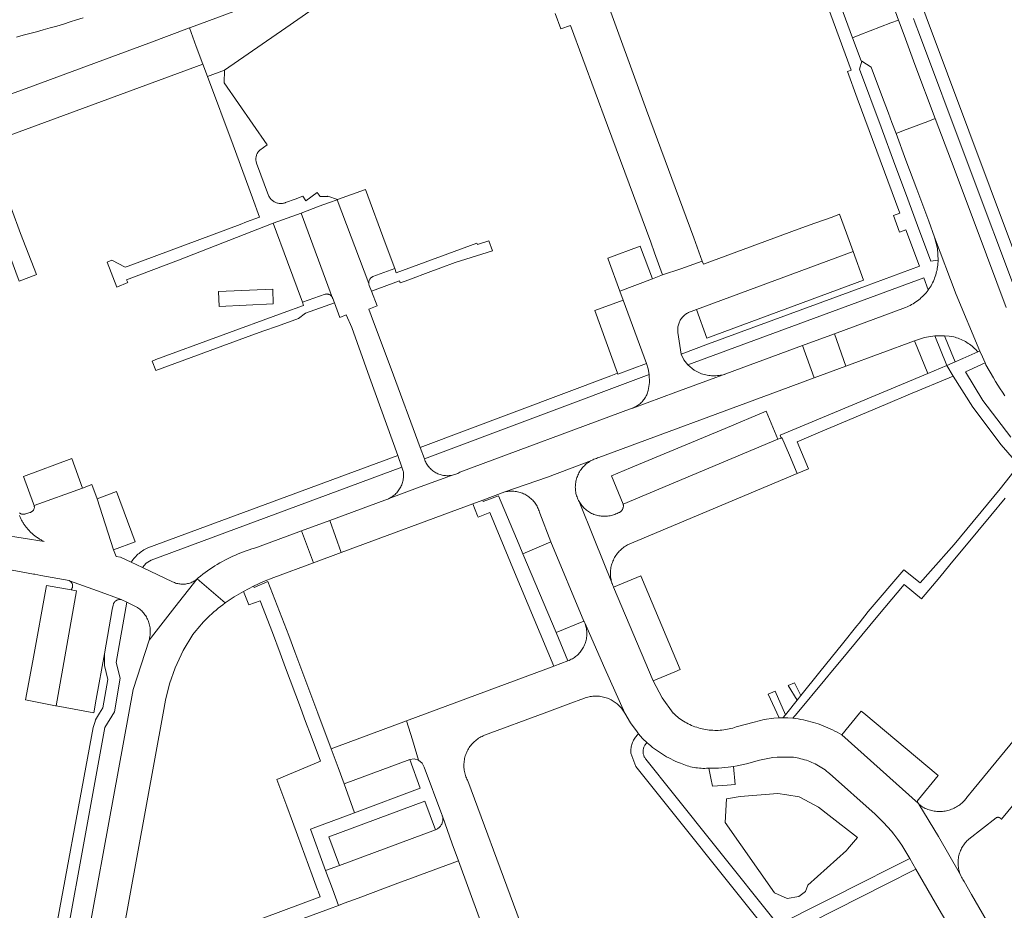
# Model space of a CAD drawing. Extents: x 146402 to 164798, y 455483 to 464134.
# Tile 440 of 575: x 158743 to 158889, y 460221 to 460352. Entities that reach past the tile are written whole.
import ezdxf

# ---------------------------------------------------------------- set-up
doc = ezdxf.new("R2010")
doc.units = 0
doc.header["$LTSCALE"] = 0.2
for name, color, linetype, lineweight in [('B-XX-VH-VERHARDING_ASFALT-GV', 252, 'CONTINUOUS', 18), ('B-XX-VH-VERHARDING_BETONSTRAATSTEEN-GV', 252, 'CONTINUOUS', 18), ('B-XX-VH-VERHARDING_HOUTSNIPPERS-GV', 252, 'CONTINUOUS', 18), ('B-XX-VH-VERHARDING_TEGEL-GV', 252, 'CONTINUOUS', 18), ('B-XX-VH-VERHARDING_TEGEL_RUBBER-GV', 252, 'CONTINUOUS', 18)]:
    doc.layers.add(name, color=color, linetype=linetype, lineweight=lineweight)

msp = doc.modelspace()

# ---------------------------------------------------------------- linework, layer by layer
at = {"layer": 'B-XX-VH-VERHARDING_ASFALT-GV'}
for points in [[(158864.5, 460354.288), (158866.22, 460349.654), (158867.281, 460350.06), (158871.886, 460351.823), (158872.993, 460352.246), (158872.294, 460354.143)], [(158742.839, 460349.756), (158743.835, 460350.006), (158744.829, 460350.264), (158745.821, 460350.53), (158746.811, 460350.804), (158747.798, 460351.085), (158748.784, 460351.375), (158749.767, 460351.671), (158750.748, 460351.976), (158751.726, 460352.288), (158752.702, 460352.608)], [(158888.88, 460309.863), (158884.58, 460321.29), (158880.79, 460331.376), (158878.405, 460337.721), (158877.301, 460337.299), (158873.753, 460335.941), (158872.632, 460335.512), (158874.099, 460331.569), (158875.691, 460327.287), (158877.446, 460322.57), (158878.319, 460320.22), (158881.5, 460311.757), (158884.99, 460303.417), (158885.38, 460302.549), (158885.763, 460301.679), (158885.821, 460301.544), (158885.882, 460301.411), (158887, 460299.48), (158887.325, 460298.941), (158887.656, 460298.406), (158887.995, 460297.876), (158888.339, 460297.35), (158888.691, 460296.828)]]:
    msp.add_lwpolyline(points, dxfattribs=at)
msp.add_lwpolyline([(158873.805, 460350.047), (158872.993, 460352.246), (158871.886, 460351.823), (158867.281, 460350.06), (158866.22, 460349.654), (158867.48, 460346.259), (158867.57, 460346.2), (158868.951, 460345.302), (158870.508, 460341.227), (158871.51, 460338.53), (158872.027, 460337.14), (158872.632, 460335.512), (158873.753, 460335.941), (158877.301, 460337.299), (158878.405, 460337.721), (158875.408, 460345.698)], close=True, dxfattribs=at)
at = {"layer": 'B-XX-VH-VERHARDING_BETONSTRAATSTEEN-GV'}
for points in [[(158822.32, 460353.22), (158823.18, 460350.97), (158824.58, 460351.45), (158830.04, 460336.71), (158836.44, 460319.48), (158836.99, 460317.94), (158838.19, 460314.65), (158840.866, 460315.572), (158844.042, 460316.665), (158842.78, 460320.13), (158835.83, 460338.94), (158829.54, 460356.15)], [(158776.63, 460354.17), (158769.605, 460351.549), (158768.362, 460351.085), (158769.376, 460348.362), (158770.34, 460345.77), (158771.031, 460343.913), (158773.532, 460344.841), (158782.603, 460351.114), (158786.15, 460353.57)], [(158738.504, 460334.025), (158770.34, 460345.77), (158769.376, 460348.362), (158768.362, 460351.085), (158762.4, 460348.86), (158744.27, 460342.14), (158733.109, 460338.106)], [(158886.47, 460218.58), (158883.786, 460223.261), (158882.68, 460225.19), (158882.586, 460225.323), (158882.481, 460225.484), (158882.382, 460225.649), (158882.291, 460225.819), (158882.207, 460225.991), (158882.13, 460226.167), (158878.891, 460231.808), (158876.004, 460236.58), (158875.971, 460236.608), (158875.928, 460236.653), (158864.61, 460246.81), (158864.281, 460247.002), (158863.948, 460247.188), (158863.611, 460247.366), (158863.27, 460247.537), (158862.926, 460247.701), (158862.579, 460247.858), (158862.228, 460248.007), (158861.874, 460248.149), (158861.518, 460248.283), (158861.159, 460248.41), (158860.797, 460248.53), (158860.432, 460248.642), (158860.066, 460248.746), (158859.697, 460248.842), (158859.326, 460248.931), (158858.954, 460249.012), (158858.58, 460249.085), (158858.204, 460249.15), (158857.827, 460249.207), (158857.449, 460249.256), (158857.42, 460249.26), (158856.681, 460249.295), (158855.941, 460249.311), (158855.396, 460249.301), (158855.265, 460249.298), (158854.59, 460249.27), (158853.16, 460249.06), (158851.678, 460248.674), (158849.25, 460248.04), (158849.049, 460247.967), (158848.793, 460247.883), (158848.535, 460247.805), (158848.274, 460247.736), (158848.012, 460247.674), (158847.747, 460247.62), (158847.482, 460247.574), (158847.215, 460247.536), (158846.947, 460247.505), (158846.678, 460247.483), (158846.409, 460247.469), (158846.139, 460247.462), (158845.87, 460247.464), (158845.6, 460247.474), (158845.331, 460247.491), (158845.062, 460247.517), (158844.795, 460247.551), (158844.528, 460247.592), (158844.263, 460247.641), (158844, 460247.699), (158843.738, 460247.764), (158843.478, 460247.836), (158843.221, 460247.917), (158842.966, 460248.005), (158842.714, 460248.1), (158842.465, 460248.203), (158842.218, 460248.314), (158841.976, 460248.431), (158841.737, 460248.556), (158841.501, 460248.688), (158841.27, 460248.826), (158841.043, 460248.972), (158840.82, 460249.124), (158840.602, 460249.283), (158840.389, 460249.448), (158840.181, 460249.619), (158839.978, 460249.797), (158839.78, 460249.98), (158839.767, 460249.986), (158839.754, 460249.991), (158838.126, 460252.29), (158836.775, 460254.762), (158830.95, 460268.59), (158830.928, 460268.636), (158830.85, 460268.815), (158830.78, 460268.996), (158830.735, 460269.125), (158828.072, 460275.738), (158825.86, 460281.234), (158825.779, 460281.385), (158825.698, 460281.552), (158825.624, 460281.722), (158825.558, 460281.895), (158825.5, 460282.071), (158825.449, 460282.249), (158825.405, 460282.429), (158825.37, 460282.611), (158825.342, 460282.795), (158825.323, 460282.979), (158825.311, 460283.164), (158825.307, 460283.35), (158825.312, 460283.535), (158825.324, 460283.72), (158825.336, 460283.832), (158825.362, 460284.02), (158825.396, 460284.207), (158825.438, 460284.393), (158825.488, 460284.576), (158825.545, 460284.758), (158825.61, 460284.936), (158825.683, 460285.112), (158825.763, 460285.285), (158825.85, 460285.454), (158825.944, 460285.619), (158826.045, 460285.78), (158826.152, 460285.937), (158826.266, 460286.089), (158826.387, 460286.236), (158826.513, 460286.378), (158826.645, 460286.515), (158826.783, 460286.646), (158826.927, 460286.771), (158827.075, 460286.89), (158827.228, 460287.002), (158827.386, 460287.108), (158827.549, 460287.207), (158827.672, 460287.278), (158821.203, 460284.816), (158814.904, 460282.638), (158814.963, 460282.652), (158815.144, 460282.689), (158815.326, 460282.718), (158815.51, 460282.739), (158815.694, 460282.752), (158815.879, 460282.758), (158816.064, 460282.755), (158816.249, 460282.744), (158816.433, 460282.725), (158816.616, 460282.699), (158816.797, 460282.664), (158816.977, 460282.622), (158817.155, 460282.572), (158817.331, 460282.514), (158817.504, 460282.449), (158817.674, 460282.376), (158817.841, 460282.296), (158818.004, 460282.209), (158818.163, 460282.115), (158818.318, 460282.014), (158818.468, 460281.907), (158818.614, 460281.793), (158818.755, 460281.673), (158818.89, 460281.547), (158819.02, 460281.415), (158819.144, 460281.277), (158819.261, 460281.135), (158819.373, 460280.987), (158819.478, 460280.835), (158819.576, 460280.679), (158819.668, 460280.518), (158819.752, 460280.354), (158819.83, 460280.185), (158819.899, 460280.014), (158819.962, 460279.84), (158820.017, 460279.664), (158820.064, 460279.485), (158821.69, 460275.26), (158826.583, 460263.581), (158826.618, 460263.505), (158826.691, 460263.335), (158826.703, 460263.307), (158829.677, 460256.576), (158832.589, 460250), (158833.436, 460248.574), (158834.411, 460247.232), (158834.631, 460246.956), (158835.238, 460246.28), (158835.89, 460245.647), (158836.157, 460245.411), (158836.429, 460245.182), (158836.706, 460244.959), (158836.988, 460244.742), (158837.275, 460244.531), (158837.566, 460244.327), (158837.862, 460244.13), (158838.162, 460243.939), (158838.467, 460243.755), (158838.776, 460243.578), (158839.088, 460243.408), (158839.404, 460243.245), (158839.724, 460243.089), (158840.047, 460242.94), (158840.374, 460242.799), (158840.704, 460242.665), (158840.82, 460242.62), (158841.063, 460242.516), (158841.308, 460242.419), (158841.556, 460242.33), (158841.807, 460242.248), (158842.06, 460242.174), (158842.316, 460242.108), (158842.573, 460242.05), (158842.832, 460241.999), (158843.093, 460241.956), (158843.354, 460241.921), (158843.617, 460241.894), (158843.88, 460241.876), (158844.144, 460241.865), (158844.407, 460241.861), (158844.671, 460241.867), (158844.76, 460241.87), (158845.013, 460241.868), (158846.433, 460241.909), (158847.847, 460242.035), (158848.664, 460242.157), (158849.211, 460242.238), (158850.56, 460242.52), (158852.487, 460243.073), (158854.45, 460243.48), (158855.09, 460243.49), (158856.822, 460243.49), (158857.48, 460243.49), (158857.737, 460243.454), (158858.017, 460243.406), (158858.296, 460243.351), (158858.574, 460243.288), (158858.849, 460243.217), (158859.123, 460243.139), (158859.394, 460243.052), (158859.662, 460242.959), (158859.928, 460242.857), (158860.191, 460242.748), (158860.451, 460242.632), (158860.707, 460242.509), (158860.96, 460242.378), (158861.209, 460242.241), (158861.454, 460242.096), (158861.695, 460241.945), (158861.931, 460241.787), (158862.163, 460241.622), (158862.326, 460241.501), (158862.39, 460241.451), (158862.613, 460241.274), (158862.83, 460241.09), (158869.54, 460235.12), (158870.798, 460233.887), (158871.98, 460232.58), (158872.31, 460232.16), (158872.912, 460231.357), (158873.48, 460230.53), (158874.65, 460228.55), (158875.551, 460226.999), (158879.011, 460221.047), (158879.98, 460219.38)], [(158738.46, 460271.78), (158745.355, 460270.531), (158745.55, 460270.492), (158746.439, 460270.326), (158750.642, 460269.555), (158750.656, 460269.55), (158754.816, 460268.052), (158758.3, 460266.77), (158759.146, 460266.359), (158760.719, 460265.598), (158760.767, 460265.565), (158760.916, 460265.453), (158761.061, 460265.335), (158761.2, 460265.212), (158761.334, 460265.082), (158761.463, 460264.946), (158761.585, 460264.806), (158761.702, 460264.66), (158761.812, 460264.509), (158761.915, 460264.354), (158762.012, 460264.194), (158762.101, 460264.031), (158762.184, 460263.864), (158762.259, 460263.693), (158762.327, 460263.519), (158762.388, 460263.343), (158762.441, 460263.164), (158762.486, 460262.983), (158762.523, 460262.8), (158762.553, 460262.616), (158762.574, 460262.431), (158762.588, 460262.245), (158762.593, 460262.058), (158762.591, 460261.872), (158762.581, 460261.685), (158762.562, 460261.5), (158762.536, 460261.315), (158762.502, 460261.131), (158762.46, 460260.95), (158762.41, 460260.77), (158766.24, 460265.643), (158769.524, 460269.825), (158769.411, 460269.733), (158769.28, 460269.636), (158769.144, 460269.546), (158769.004, 460269.463), (158768.86, 460269.386), (158768.713, 460269.317), (158768.562, 460269.255), (158768.409, 460269.2), (158768.253, 460269.153), (158768.095, 460269.114), (158767.935, 460269.083), (158767.774, 460269.059), (158767.612, 460269.043), (158767.449, 460269.036), (158767.286, 460269.036), (158767.123, 460269.045), (158766.961, 460269.061), (158766.8, 460269.085), (158766.64, 460269.117), (158766.483, 460269.157), (158766.327, 460269.205), (158766.173, 460269.26), (158766.023, 460269.323), (158765.876, 460269.393), (158761.468, 460271.475), (158759.773, 460272.276), (158758.22, 460273.01), (158757.576, 460273.133), (158757.16, 460274.09), (158754.74, 460281.62), (158753.95, 460283.73), (158752.59, 460283.22), (158745.462, 460280.633), (158745.472, 460280.59), (158745.485, 460280.509), (158745.49, 460280.428), (158745.486, 460280.347), (158745.475, 460280.266), (158745.456, 460280.187), (158745.429, 460280.109), (158745.395, 460280.036), (158745.354, 460279.965), (158745.306, 460279.899), (158745.252, 460279.838), (158745.192, 460279.783), (158745.127, 460279.734), (158745.058, 460279.691), (158744.984, 460279.656), (158744.908, 460279.628), (158744.829, 460279.607), (158744.238, 460279.422), (158744.165, 460279.392), (158744.083, 460279.368), (158743.999, 460279.351), (158743.915, 460279.342), (158743.829, 460279.341), (158743.744, 460279.347), (158743.66, 460279.362), (158743.578, 460279.385), (158743.498, 460279.415), (158743.421, 460279.453), (158743.349, 460279.497), (158743.28, 460279.548)], [(158743.28, 460279.159), (158743.331, 460279.04), (158743.383, 460278.922), (158743.438, 460278.805), (158743.494, 460278.689), (158743.553, 460278.573), (158743.613, 460278.459), (158743.676, 460278.346), (158743.74, 460278.234), (158743.807, 460278.124), (158743.876, 460278.014), (158743.946, 460277.906), (158744.018, 460277.799), (158744.092, 460277.693), (158744.168, 460277.588), (158744.246, 460277.485), (158744.326, 460277.383), (158744.407, 460277.283), (158744.491, 460277.184), (158744.576, 460277.087), (158744.662, 460276.991), (158744.751, 460276.897), (158744.841, 460276.804), (158744.932, 460276.713), (158745.025, 460276.624), (158745.12, 460276.536), (158745.216, 460276.449), (158745.314, 460276.365), (158745.414, 460276.282), (158745.514, 460276.201), (158745.616, 460276.122), (158745.72, 460276.045), (158745.825, 460275.969), (158745.931, 460275.896), (158746.038, 460275.824), (158746.147, 460275.754), (158746.257, 460275.686), (158746.368, 460275.62), (158746.48, 460275.556), (158746.594, 460275.494), (158746.708, 460275.434), (158746.824, 460275.376), (158746.94, 460275.32), (158740.752, 460276.289)], [(158740.752, 460276.289), (158746.94, 460275.32), (158746.824, 460275.376), (158746.708, 460275.434), (158746.594, 460275.494), (158746.48, 460275.556), (158746.368, 460275.62), (158746.257, 460275.686), (158746.147, 460275.754), (158746.038, 460275.824), (158745.931, 460275.896), (158745.825, 460275.969), (158745.72, 460276.045), (158745.616, 460276.122), (158745.514, 460276.201), (158745.414, 460276.282), (158745.314, 460276.365), (158745.216, 460276.449), (158745.12, 460276.536), (158745.025, 460276.624), (158744.932, 460276.713), (158744.841, 460276.804), (158744.751, 460276.897), (158744.662, 460276.991), (158744.576, 460277.087), (158744.491, 460277.184), (158744.407, 460277.283), (158744.326, 460277.383), (158744.246, 460277.485), (158744.168, 460277.588), (158744.092, 460277.693), (158744.018, 460277.799), (158743.946, 460277.906), (158743.876, 460278.014), (158743.807, 460278.124), (158743.74, 460278.234), (158743.676, 460278.346), (158743.613, 460278.459), (158743.553, 460278.573), (158743.494, 460278.689), (158743.438, 460278.805), (158743.383, 460278.922), (158743.331, 460279.04), (158743.28, 460279.159)], [(158757.07, 460209.32), (158759.477, 460222.498), (158764.5, 460250), (158764.852, 460251.908), (158765.427, 460254.346), (158766.244, 460256.713), (158767.428, 460259.235), (158768.887, 460261.608), (158769.077, 460261.855), (158769.341, 460262.187), (158769.611, 460262.514), (158769.887, 460262.836), (158770.169, 460263.153), (158770.457, 460263.464), (158770.751, 460263.77), (158771.05, 460264.07), (158771.355, 460264.364), (158771.666, 460264.653), (158771.982, 460264.936), (158772.303, 460265.212), (158772.63, 460265.483), (158772.961, 460265.747), (158773.298, 460266.005), (158773.639, 460266.257), (158769.524, 460269.825), (158766.24, 460265.643), (158762.41, 460260.77), (158760.06, 460253.48), (158759.425, 460250), (158751.13, 460204.58)], [(158822.9, 460203.64), (158809.45, 460240.01), (158809.405, 460240.095), (158809.318, 460240.27), (158809.238, 460240.448), (158809.166, 460240.63), (158809.102, 460240.814), (158809.045, 460241.001), (158808.995, 460241.19), (158808.954, 460241.381), (158808.92, 460241.573), (158808.894, 460241.767), (158808.876, 460241.961), (158808.867, 460242.156), (158808.865, 460242.351), (158808.871, 460242.547), (158808.885, 460242.741), (158808.907, 460242.935), (158808.937, 460243.128), (158808.975, 460243.32), (158809.021, 460243.51), (158809.074, 460243.697), (158809.135, 460243.883), (158809.204, 460244.066), (158809.28, 460244.245), (158809.364, 460244.422), (158809.454, 460244.595), (158809.552, 460244.764), (158809.656, 460244.929), (158809.767, 460245.09), (158809.885, 460245.246), (158810.009, 460245.397), (158810.139, 460245.543), (158810.274, 460245.683), (158810.416, 460245.817), (158810.563, 460245.946), (158810.714, 460246.069), (158810.871, 460246.185), (158811.033, 460246.295), (158811.199, 460246.398), (158811.369, 460246.494), (158811.542, 460246.583), (158811.72, 460246.665), (158811.9, 460246.74), (158820.692, 460250), (158824.243, 460251.315), (158826.673, 460252.215), (158826.761, 460252.247), (158826.948, 460252.308), (158827.138, 460252.361), (158827.329, 460252.407), (158827.523, 460252.445), (158827.717, 460252.475), (158827.913, 460252.497), (158828.11, 460252.511), (158828.306, 460252.518), (158828.503, 460252.516), (158828.7, 460252.506), (158828.896, 460252.488), (158829.092, 460252.462), (158829.286, 460252.429), (158829.478, 460252.387), (158829.669, 460252.338), (158829.858, 460252.281), (158830.044, 460252.216), (158830.227, 460252.144), (158830.407, 460252.065), (158830.584, 460251.978), (158831.496, 460251.362), (158832.101, 460250.728), (158832.589, 460250), (158829.677, 460256.576), (158826.703, 460263.307), (158826.757, 460263.162), (158826.815, 460262.986), (158826.865, 460262.808), (158826.908, 460262.628), (158826.943, 460262.447), (158826.97, 460262.264), (158826.989, 460262.08), (158827, 460261.895), (158827.003, 460261.71), (158826.998, 460261.525), (158826.985, 460261.34), (158826.964, 460261.157), (158826.935, 460260.974), (158826.898, 460260.793), (158826.854, 460260.613), (158826.801, 460260.435), (158826.741, 460260.26), (158826.674, 460260.088), (158826.599, 460259.919), (158826.517, 460259.753), (158826.428, 460259.591), (158826.332, 460259.433), (158826.229, 460259.279), (158826.12, 460259.13), (158826.004, 460258.985), (158825.882, 460258.846), (158825.755, 460258.712), (158825.621, 460258.584), (158825.483, 460258.462), (158825.339, 460258.345), (158825.19, 460258.236), (158825.036, 460258.132), (158824.878, 460258.036), (158824.717, 460257.946), (158824.551, 460257.863), (158824.382, 460257.788), (158824.21, 460257.72), (158822.125, 460256.932), (158820.96, 460256.49), (158803.454, 460250), (158800.419, 460248.872), (158801.271, 460246.061), (158802.178, 460243.071), (158802.699, 460242.652), (158803.01, 460242.06), (158805.62, 460235.04), (158805.647, 460234.975), (158805.685, 460234.867), (158805.707, 460234.794), (158807.155, 460230.739), (158808.05, 460228.23), (158814.38, 460210.95)], [(158893.302, 460250), (158884.15, 460238.91), (158883.05, 460237.51), (158883.024, 460237.475), (158883.017, 460237.466), (158882.901, 460237.318), (158882.771, 460237.166), (158882.636, 460237.019), (158882.495, 460236.878), (158882.349, 460236.743), (158882.197, 460236.614), (158882.04, 460236.491), (158881.878, 460236.375), (158881.712, 460236.264), (158881.542, 460236.161), (158881.367, 460236.065), (158881.189, 460235.976), (158881.007, 460235.894), (158880.823, 460235.819), (158880.635, 460235.752), (158880.445, 460235.692), (158880.252, 460235.64), (158880.058, 460235.596), (158879.862, 460235.56), (158879.665, 460235.531), (158879.466, 460235.511), (158879.267, 460235.498), (158879.068, 460235.494), (158878.869, 460235.497), (158878.67, 460235.509), (158878.472, 460235.528), (158878.274, 460235.555), (158878.078, 460235.591), (158877.883, 460235.634), (158877.691, 460235.685), (158877.5, 460235.743), (158877.312, 460235.809), (158877.127, 460235.883), (158876.945, 460235.964), (158876.766, 460236.052), (158876.591, 460236.148), (158876.42, 460236.25), (158876.004, 460236.58), (158878.891, 460231.808), (158882.13, 460226.167), (158882.061, 460226.347), (158881.999, 460226.529), (158881.944, 460226.713), (158881.898, 460226.899), (158881.859, 460227.088), (158881.828, 460227.277), (158881.805, 460227.468), (158881.79, 460227.66), (158881.783, 460227.852), (158881.784, 460228.044), (158881.793, 460228.236), (158881.809, 460228.427), (158881.834, 460228.618), (158881.867, 460228.808), (158881.908, 460228.995), (158881.956, 460229.181), (158882.012, 460229.365), (158882.076, 460229.547), (158882.147, 460229.725), (158882.225, 460229.901), (158882.311, 460230.073), (158882.404, 460230.241), (158882.504, 460230.405), (158882.61, 460230.565), (158882.723, 460230.721), (158882.843, 460230.871), (158882.968, 460231.017), (158883.1, 460231.157), (158883.237, 460231.291), (158883.38, 460231.42), (158887.4, 460234.58), (158887.409, 460234.585), (158887.419, 460234.589), (158887.429, 460234.593), (158887.438, 460234.597), (158887.448, 460234.601), (158887.458, 460234.605), (158887.466, 460234.608), (158887.469, 460234.609), (158887.476, 460234.611), (158887.479, 460234.612), (158887.486, 460234.614), (158887.49, 460234.615), (158887.495, 460234.617), (158887.5, 460234.619), (158887.505, 460234.62), (158887.51, 460234.621), (158887.515, 460234.623), (158887.521, 460234.624), (158887.525, 460234.625), (158887.531, 460234.626), (158887.535, 460234.628), (158887.545, 460234.631), (158887.555, 460234.633), (158887.565, 460234.634), (158887.576, 460234.636), (158887.586, 460234.638), (158887.595, 460234.638), (158887.606, 460234.639), (158887.616, 460234.64), (158887.627, 460234.641), (158887.648, 460234.642), (158887.658, 460234.642), (158887.668, 460234.642), (158887.679, 460234.642), (158887.688, 460234.643), (158887.698, 460234.642), (158887.709, 460234.641), (158887.719, 460234.64), (158887.723, 460234.639), (158887.729, 460234.639), (158887.734, 460234.638), (158887.739, 460234.638), (158887.744, 460234.637), (158887.749, 460234.636), (158887.755, 460234.635), (158887.76, 460234.635), (158887.765, 460234.634), (158887.77, 460234.633), (158887.776, 460234.632), (158887.78, 460234.631), (158887.786, 460234.63), (158887.79, 460234.629), (158887.797, 460234.628), (158887.8, 460234.627), (158887.809, 460234.625), (158887.819, 460234.622), (158887.829, 460234.62), (158887.839, 460234.617), (158887.849, 460234.614), (158887.859, 460234.611), (158887.869, 460234.607), (158887.879, 460234.603), (158887.889, 460234.599), (158887.898, 460234.595), (158887.908, 460234.591), (158887.917, 460234.587), (158887.927, 460234.582), (158887.936, 460234.578), (158887.945, 460234.573), (158887.954, 460234.568), (158887.963, 460234.563), (158887.972, 460234.557), (158887.981, 460234.552), (158887.99, 460234.546), (158887.999, 460234.54), (158888.007, 460234.534), (158888.016, 460234.528), (158888.024, 460234.522), (158888.032, 460234.515), (158888.04, 460234.509), (158888.048, 460234.502), (158888.056, 460234.495), (158888.064, 460234.488), (158888.072, 460234.481), (158888.079, 460234.474), (158888.087, 460234.467), (158888.094, 460234.459), (158888.101, 460234.451), (158888.108, 460234.444), (158888.115, 460234.436), (158888.122, 460234.428), (158888.128, 460234.42), (158888.135, 460234.412), (158888.141, 460234.403), (158888.147, 460234.395), (158888.153, 460234.386), (158888.159, 460234.378), (158888.165, 460234.369), (158888.17, 460234.36), (158900.12, 460248.8)]]:
    msp.add_lwpolyline(points, dxfattribs=at)
for points in [[(158773.51, 460343.01), (158773.532, 460344.841), (158771.031, 460343.913), (158774.8, 460333.78), (158777.652, 460326.047), (158778.71, 460323.18), (158776.8, 460322.47), (158775.87, 460322.11), (158759.31, 460315.94), (158758.907, 460315.802), (158756.923, 460316.835), (158756.237, 460316.523), (158757.674, 460312.844), (158759.276, 460313.539), (158759.096, 460313.931), (158766.77, 460316.843), (158780.74, 460322.27), (158784.84, 460323.79), (158787.531, 460324.785), (158789.06, 460325.35), (158790.176, 460325.747), (158790.24, 460325.77), (158788.789, 460326.271), (158788.724, 460326.233), (158787.646, 460326.247), (158787.23, 460326.81), (158785.56, 460325.61), (158785.1, 460326.274), (158783.952, 460325.844), (158782.569, 460325.327), (158782.481, 460325.297), (158782.36, 460325.262), (158782.236, 460325.234), (158782.112, 460325.215), (158781.986, 460325.203), (158781.859, 460325.2), (158781.733, 460325.205), (158781.607, 460325.217), (158781.483, 460325.238), (158781.359, 460325.266), (158781.238, 460325.302), (158781.12, 460325.346), (158781.004, 460325.397), (158780.892, 460325.455), (158780.783, 460325.52), (158780.679, 460325.592), (158780.58, 460325.671), (158780.486, 460325.755), (158780.398, 460325.845), (158780.315, 460325.941), (158780.239, 460326.042), (158780.169, 460326.147), (158780.106, 460326.257), (158780.05, 460326.37), (158778.28, 460331.137), (158778.253, 460331.214), (158778.221, 460331.328), (158778.196, 460331.444), (158778.18, 460331.562), (158778.171, 460331.68), (158778.17, 460331.799), (158778.177, 460331.917), (158778.193, 460332.035), (158778.216, 460332.151), (158778.247, 460332.265), (158778.285, 460332.378), (158778.331, 460332.487), (158778.384, 460332.593), (158778.445, 460332.695), (158778.512, 460332.793), (158778.585, 460332.886), (158778.665, 460332.974), (158778.75, 460333.056), (158779.86, 460333.83)], [(158797.242, 460319.412), (158794.33, 460327.28), (158790.24, 460325.77), (158790.176, 460325.747), (158794.835, 460313.411), (158794.832, 460313.501), (158794.837, 460313.592), (158794.85, 460313.681), (158794.871, 460313.769), (158794.9, 460313.855), (158794.935, 460313.938), (158794.979, 460314.017), (158795.028, 460314.093), (158795.085, 460314.163), (158795.147, 460314.229), (158795.215, 460314.288), (158795.288, 460314.342), (158795.366, 460314.388), (158795.447, 460314.428), (158798.66, 460315.58)], [(158794.835, 460313.411), (158790.176, 460325.747), (158789.06, 460325.35), (158787.531, 460324.785), (158784.84, 460323.79), (158789.502, 460311.242), (158789.53, 460311.16), (158789.76, 460310.537), (158790.563, 460308.363), (158791.48, 460308.77), (158792.31, 460306.92), (158794.95, 460299.572), (158799.1, 460288.02), (158799.718, 460286.274), (158799.915, 460285.725), (158799.933, 460285.602), (158799.95, 460285.427), (158799.96, 460285.252), (158799.962, 460285.076), (158799.956, 460284.901), (158799.942, 460284.726), (158799.92, 460284.551), (158799.891, 460284.378), (158799.853, 460284.207), (158799.808, 460284.037), (158799.754, 460283.87), (158799.694, 460283.705), (158799.626, 460283.543), (158799.55, 460283.384), (158799.467, 460283.229), (158799.378, 460283.078), (158799.282, 460282.931), (158799.179, 460282.789), (158799.069, 460282.651), (158798.954, 460282.519), (158798.832, 460282.392), (158798.705, 460282.271), (158798.573, 460282.155), (158798.435, 460282.046), (158798.293, 460281.943), (158798.146, 460281.847), (158797.995, 460281.757), (158797.84, 460281.674), (158797.711, 460281.612), (158802.439, 460283.372), (158807.047, 460285.088), (158807.015, 460285.083), (158806.848, 460285.059), (158806.68, 460285.044), (158806.512, 460285.037), (158806.343, 460285.038), (158806.175, 460285.047), (158806.007, 460285.063), (158805.84, 460285.088), (158805.675, 460285.121), (158805.511, 460285.161), (158805.35, 460285.209), (158805.191, 460285.265), (158805.034, 460285.328), (158804.881, 460285.399), (158804.732, 460285.476), (158804.586, 460285.561), (158804.445, 460285.653), (158804.308, 460285.751), (158804.175, 460285.855), (158804.048, 460285.966), (158803.927, 460286.083), (158803.811, 460286.205), (158803.701, 460286.332), (158803.597, 460286.465), (158803.499, 460286.603), (158803.408, 460286.745), (158803.324, 460286.891), (158803.247, 460287.041), (158803.177, 460287.194), (158803.115, 460287.351), (158803.06, 460287.51), (158802.43, 460289.2), (158798.126, 460300.799), (158795.55, 460307.74), (158794.84, 460309.61), (158796.08, 460310.084), (158795.23, 460312.28), (158794.91, 460313.1), (158794.892, 460313.146), (158794.865, 460313.233), (158794.847, 460313.321)], [(158789.502, 460311.242), (158784.84, 460323.79), (158780.74, 460322.27), (158782.838, 460316.599), (158785.05, 460310.62), (158788.419, 460311.823), (158788.447, 460311.829), (158788.534, 460311.84), (158788.621, 460311.844), (158788.708, 460311.84), (158788.794, 460311.828), (158788.879, 460311.808), (158788.961, 460311.78), (158789.041, 460311.745), (158789.117, 460311.703), (158789.189, 460311.653), (158789.256, 460311.598), (158789.318, 460311.536), (158789.374, 460311.47), (158789.424, 460311.398), (158789.466, 460311.322)], [(158865.3, 460320.841), (158864.296, 460323.605), (158863.21, 460323.2), (158860.65, 460322.3), (158858.19, 460321.41), (158844.2, 460316.23), (158844.042, 460316.665), (158840.866, 460315.572), (158838.19, 460314.65), (158836.69, 460314.1), (158831.89, 460312.28), (158832.38, 460310.94), (158835.82, 460301.6), (158836.062, 460300.799), (158836.214, 460299.977), (158836.254, 460298.777), (158836.068, 460297.591), (158836.026, 460297.442), (158835.971, 460297.277), (158835.909, 460297.114), (158835.839, 460296.954), (158835.762, 460296.797), (158835.678, 460296.644), (158835.587, 460296.495), (158835.489, 460296.351), (158835.385, 460296.211), (158835.274, 460296.076), (158835.158, 460295.946), (158835.035, 460295.822), (158834.907, 460295.703), (158834.774, 460295.591), (158834.635, 460295.484), (158834.492, 460295.385), (158834.345, 460295.291), (158834.193, 460295.205), (158834.038, 460295.126), (158833.879, 460295.054), (158833.779, 460295.012), (158840.147, 460297.34), (158847.538, 460300.047), (158847.338, 460299.987), (158847.129, 460299.933), (158846.918, 460299.887), (158846.705, 460299.849), (158846.491, 460299.818), (158846.277, 460299.796), (158846.061, 460299.781), (158845.845, 460299.774), (158845.629, 460299.776), (158845.413, 460299.785), (158845.198, 460299.802), (158844.984, 460299.828), (158844.77, 460299.861), (158844.558, 460299.902), (158844.348, 460299.951), (158844.139, 460300.008), (158843.933, 460300.072), (158842.841, 460300.614), (158841.903, 460301.391), (158841.342, 460302.145), (158840.931, 460302.99), (158840.458, 460306.172), (158840.447, 460306.251), (158840.433, 460306.401), (158840.428, 460306.551), (158840.43, 460306.701), (158840.44, 460306.851), (158840.458, 460307), (158840.484, 460307.148), (158840.518, 460307.295), (158840.559, 460307.439), (158840.609, 460307.581), (158840.665, 460307.72), (158840.729, 460307.856), (158840.8, 460307.988), (158840.878, 460308.117), (158840.963, 460308.241), (158841.055, 460308.36), (158841.152, 460308.475), (158841.256, 460308.584), (158841.365, 460308.687), (158841.479, 460308.784), (158841.599, 460308.875), (158841.723, 460308.96), (158841.851, 460309.038), (158841.984, 460309.109), (158842.12, 460309.172), (158842.259, 460309.229), (158842.401, 460309.278), (158843.17, 460309.56), (158866.3, 460318.09)], [(158881.5, 460311.757), (158878.319, 460320.22), (158878.734, 460318.539), (158878.834, 460316.811), (158878.828, 460316.613), (158878.813, 460316.365), (158878.791, 460316.117), (158878.76, 460315.871), (158878.722, 460315.625), (158878.675, 460315.381), (158878.621, 460315.139), (158878.559, 460314.898), (158878.49, 460314.66), (158878.412, 460314.424), (158878.327, 460314.19), (158878.235, 460313.96), (158878.135, 460313.732), (158878.028, 460313.508), (158877.914, 460313.287), (158877.793, 460313.071), (158877.665, 460312.858), (158877.53, 460312.649), (158877.388, 460312.445), (158877.371, 460312.422), (158877.217, 460312.223), (158877.057, 460312.029), (158876.891, 460311.84), (158876.719, 460311.657), (158876.541, 460311.479), (158876.358, 460311.307), (158876.169, 460311.141), (158875.975, 460310.981), (158875.777, 460310.827), (158875.573, 460310.68), (158875.365, 460310.539), (158875.152, 460310.405), (158874.935, 460310.277), (158874.714, 460310.157), (158874.49, 460310.044), (158874.262, 460309.938), (158874.031, 460309.839), (158863.535, 460305.96), (158865.211, 460301.182), (158875.34, 460304.93), (158876.816, 460305.406), (158878.343, 460305.673), (158879.05, 460305.694), (158879.757, 460305.694), (158880.461, 460305.63), (158881.16, 460305.52), (158881.332, 460305.471), (158881.561, 460305.399), (158881.787, 460305.319), (158882.01, 460305.232), (158882.23, 460305.138), (158882.447, 460305.036), (158882.66, 460304.927), (158882.87, 460304.811), (158883.076, 460304.688), (158883.277, 460304.558), (158883.474, 460304.422), (158883.666, 460304.279), (158883.853, 460304.129), (158884.036, 460303.974), (158884.213, 460303.813), (158884.384, 460303.645), (158884.55, 460303.472), (158884.71, 460303.294), (158884.99, 460303.417)], [(158834.93, 460318.75), (158834.876, 460318.893), (158830.12, 460317.106), (158830.17, 460316.97), (158831.89, 460312.28), (158836.69, 460314.1)], [(158867.82, 460313.88), (158866.3, 460318.09), (158843.17, 460309.56), (158844.69, 460305.32)], [(158835.82, 460301.6), (158832.38, 460310.94), (158828.2, 460309.39), (158831.55, 460300.16), (158831.6, 460300.03)], [(158865.211, 460301.182), (158863.535, 460305.96), (158858.85, 460304.228), (158860.541, 460299.453)], [(158880.11, 460301.27), (158878.343, 460305.673), (158876.816, 460305.406), (158875.34, 460304.93), (158877.33, 460300.12)], [(158860.541, 460299.453), (158858.85, 460304.228), (158847.538, 460300.047), (158840.147, 460297.34), (158833.779, 460295.012), (158833.717, 460294.989), (158808.277, 460285.546), (158808.273, 460285.544), (158808.127, 460285.46), (158807.977, 460285.384), (158807.823, 460285.315), (158807.666, 460285.253), (158807.506, 460285.199), (158807.345, 460285.152), (158807.181, 460285.114), (158807.047, 460285.088), (158802.439, 460283.372), (158797.711, 460281.612), (158797.681, 460281.599), (158797.519, 460281.531), (158797.354, 460281.47), (158797.187, 460281.417), (158789.062, 460278.417), (158790.745, 460273.692), (158810.203, 460280.896), (158811.641, 460281.428), (158814.904, 460282.638), (158821.203, 460284.816), (158827.672, 460287.278), (158827.715, 460287.3), (158827.885, 460287.385), (158828.058, 460287.463), (158828.235, 460287.534), (158828.414, 460287.597), (158828.596, 460287.652), (158828.78, 460287.7), (158855.393, 460297.548)], [(158855.21, 460290.43), (158853.48, 460294.55), (158847.42, 460292), (158833.46, 460286.18), (158830.66, 460285.02), (158832.365, 460280.828)], [(158856.902, 460288.05), (158855.78, 460290.67), (158855.66, 460290.59), (158855.21, 460290.43), (158832.365, 460280.828), (158832.38, 460280.763), (158832.393, 460280.673), (158832.399, 460280.582), (158832.396, 460280.49), (158832.385, 460280.4), (158832.367, 460280.31), (158832.341, 460280.223), (158832.307, 460280.138), (158832.266, 460280.056), (158832.218, 460279.978), (158832.164, 460279.905), (158832.103, 460279.837), (158832.036, 460279.774), (158831.965, 460279.718), (158831.888, 460279.668), (158831.808, 460279.624), (158831.724, 460279.589), (158831.637, 460279.56), (158831.478, 460279.479), (158831.31, 460279.401), (158831.139, 460279.331), (158830.964, 460279.269), (158830.787, 460279.214), (158830.608, 460279.166), (158830.427, 460279.127), (158830.244, 460279.095), (158830.061, 460279.071), (158829.876, 460279.055), (158829.691, 460279.047), (158829.506, 460279.047), (158829.321, 460279.056), (158829.136, 460279.072), (158828.952, 460279.096), (158828.77, 460279.128), (158828.589, 460279.167), (158828.41, 460279.215), (158828.233, 460279.27), (158828.058, 460279.333), (158827.887, 460279.403), (158827.719, 460279.481), (158827.554, 460279.566), (158827.393, 460279.658), (158827.236, 460279.756), (158827.084, 460279.862), (158826.936, 460279.974), (158826.793, 460280.092), (158826.656, 460280.216), (158826.524, 460280.346), (158826.398, 460280.482), (158826.277, 460280.622), (158826.163, 460280.769), (158826.055, 460280.919), (158825.954, 460281.074), (158825.86, 460281.234), (158828.072, 460275.738), (158830.735, 460269.125), (158830.717, 460269.18), (158830.661, 460269.367), (158830.614, 460269.556), (158830.574, 460269.746), (158830.542, 460269.938), (158830.518, 460270.132), (158830.501, 460270.326), (158830.493, 460270.52), (158830.493, 460270.715), (158830.501, 460270.91), (158830.516, 460271.104), (158830.54, 460271.297), (158830.572, 460271.489), (158830.611, 460271.68), (158830.659, 460271.869), (158830.714, 460272.056), (158830.776, 460272.24), (158830.847, 460272.422), (158830.924, 460272.6), (158831.009, 460272.776), (158831.101, 460272.947), (158831.2, 460273.115), (158831.306, 460273.279), (158831.418, 460273.438), (158831.537, 460273.592), (158831.662, 460273.741), (158831.793, 460273.885), (158831.93, 460274.024), (158832.072, 460274.157), (158832.22, 460274.283), (158832.373, 460274.404), (158832.531, 460274.518), (158832.693, 460274.626), (158832.859, 460274.727), (158833.03, 460274.821), (158834.545, 460275.482), (158858.05, 460285.37)], [(158752.59, 460283.22), (158751.001, 460287.565), (158743.89, 460284.93), (158745.351, 460280.88), (158745.417, 460280.761), (158745.462, 460280.633)], [(158760.38, 460275.26), (158757.61, 460282.71), (158754.74, 460281.62), (158757.16, 460274.09)], [(158790.745, 460273.692), (158789.062, 460278.417), (158784.915, 460276.886), (158786.653, 460272.177)], [(158786.653, 460272.177), (158784.915, 460276.886), (158778.41, 460274.484), (158777.995, 460274.367), (158777.582, 460274.243), (158777.172, 460274.111), (158776.764, 460273.971), (158776.359, 460273.824), (158775.957, 460273.669), (158775.558, 460273.507), (158775.162, 460273.337), (158774.769, 460273.16), (158774.379, 460272.976), (158773.993, 460272.785), (158773.61, 460272.586), (158773.231, 460272.381), (158772.856, 460272.168), (158772.486, 460271.949), (158772.119, 460271.722), (158771.756, 460271.489), (158771.398, 460271.249), (158771.044, 460271.003), (158770.695, 460270.75), (158770.351, 460270.491), (158770.012, 460270.225), (158769.677, 460269.953), (158769.524, 460269.825), (158773.639, 460266.257), (158774.96, 460267.142), (158776.34, 460267.931), (158777.071, 460268.352), (158777.824, 460268.733), (158779.297, 460269.407), (158780.8, 460270.01)], [(158826.583, 460263.581), (158821.69, 460275.26), (158817.57, 460273.52), (158822.49, 460261.88)], [(158750.899, 460268.212), (158747.28, 460268.84), (158745.251, 460257.711), (158744.2, 460251.95), (158748.61, 460251.09), (158748.69, 460251.075), (158751.7, 460268.07)], [(158754.816, 460268.052), (158750.656, 460269.55), (158750.684, 460269.534), (158750.755, 460269.493), (158750.821, 460269.445), (158750.882, 460269.391), (158750.938, 460269.331), (158750.987, 460269.266), (158751.03, 460269.196), (158751.066, 460269.123), (158751.095, 460269.046), (158751.115, 460268.967), (158751.129, 460268.887), (158751.134, 460268.805), (158751.131, 460268.723), (158751.12, 460268.642), (158751.102, 460268.563), (158751.075, 460268.485), (158751.041, 460268.411), (158751.001, 460268.34), (158750.953, 460268.273), (158750.899, 460268.212), (158751.7, 460268.07), (158748.69, 460251.075), (158751.36, 460250.582), (158754.278, 460250.042), (158754.59, 460252.09), (158755.84, 460258.78), (158756.99, 460265.31), (158757.112, 460265.936), (158757.123, 460265.986), (158757.148, 460266.074), (158757.181, 460266.159), (158757.222, 460266.241), (158757.269, 460266.319), (158757.323, 460266.393), (158757.384, 460266.461), (158757.45, 460266.524), (158757.521, 460266.582), (158757.597, 460266.632), (158757.677, 460266.676), (158757.761, 460266.713), (158757.848, 460266.742), (158757.936, 460266.763), (158758.027, 460266.777), (158758.118, 460266.783), (158758.209, 460266.78), (158758.3, 460266.77)], [(158840.77, 460256.45), (158834.98, 460270.24), (158830.95, 460268.59), (158836.775, 460254.762), (158839.97, 460256.112)], [(158867.861, 460250), (158867.49, 460250.31), (158867.235, 460250), (158864.61, 460246.81), (158875.928, 460236.653), (158875.89, 460236.703), (158875.86, 460236.758), (158875.836, 460236.816), (158875.82, 460236.877), (158875.812, 460236.939), (158875.812, 460237.002), (158875.82, 460237.064), (158875.836, 460237.125), (158875.859, 460237.183), (158875.89, 460237.238), (158875.927, 460237.288), (158878.84, 460240.82)], [(158801.271, 460246.061), (158800.419, 460248.872), (158790.05, 460245.03), (158789.3, 460244.73), (158790.32, 460241.989), (158791.21, 460239.6), (158800.87, 460243.15), (158801.532, 460243.247), (158802.178, 460243.071)], [(158802.41, 460238.95), (158800.87, 460243.15), (158791.21, 460239.6), (158792.75, 460235.32)], [(158804.67, 460232.8), (158803.1, 460237.01), (158788.95, 460231.75), (158790.51, 460227.55)], [(158807.155, 460230.739), (158805.707, 460234.794), (158805.716, 460234.755), (158805.739, 460234.642), (158805.755, 460234.528), (158805.762, 460234.412), (158805.761, 460234.297), (158805.752, 460234.182), (158805.736, 460234.067), (158805.711, 460233.955), (158805.679, 460233.844), (158805.639, 460233.735), (158805.591, 460233.63), (158805.537, 460233.528), (158805.476, 460233.43), (158805.408, 460233.337), (158805.333, 460233.249), (158805.253, 460233.166), (158805.167, 460233.088), (158805.076, 460233.017), (158804.981, 460232.952), (158804.881, 460232.894), (158804.777, 460232.844), (158804.67, 460232.8), (158790.51, 460227.55), (158788.45, 460226.78), (158789.466, 460224.091), (158790.387, 460221.651), (158791.215, 460221.959), (158793.275, 460222.727), (158799.131, 460224.908), (158801.15, 460225.66), (158803.38, 460226.49), (158808.05, 460228.23)]]:
    msp.add_lwpolyline(points, close=True, dxfattribs=at)
at = {"layer": 'B-XX-VH-VERHARDING_HOUTSNIPPERS-GV'}
msp.add_lwpolyline([(158856.519, 460237.952), (158855.211, 460238.144), (158849.627, 460237.729), (158847.594, 460237.37), (158847.405, 460233.891), (158854.687, 460223.498), (158856.589, 460222.684), (158858.263, 460222.936), (158859.253, 460223.696), (158859.596, 460224.647), (158865.311, 460229.76), (158865.475, 460229.95), (158866.943, 460231.652), (158862.778, 460234.914), (158861.209, 460236.114), (158859.914, 460236.824), (158858.348, 460237.683)], close=True, dxfattribs=at)
at = {"layer": 'B-XX-VH-VERHARDING_TEGEL-GV'}
for points in [[(158892.79, 460310.67), (158867.614, 460378.013)], [(158862.461, 460354.497), (158866.019, 460344.877), (158865.46, 460344.675), (158866.894, 460340.756), (158873.187, 460323.768), (158872.25, 460323.421), (158873.151, 460320.983), (158874.088, 460321.33), (158876.09, 460315.93), (158874.75, 460315.437), (158868.128, 460313), (158844.983, 460304.481), (158840.931, 460302.99), (158841.342, 460302.145), (158841.903, 460301.391), (158876.72, 460314.23), (158877.388, 460312.445), (158877.53, 460312.649), (158877.665, 460312.858), (158877.793, 460313.071), (158877.914, 460313.287), (158878.028, 460313.508), (158878.135, 460313.732), (158878.235, 460313.96), (158878.327, 460314.19), (158878.412, 460314.424), (158878.49, 460314.66), (158878.559, 460314.898), (158878.621, 460315.139), (158878.675, 460315.381), (158878.722, 460315.625), (158878.76, 460315.871), (158878.791, 460316.117), (158878.813, 460316.365), (158878.828, 460316.613), (158878.834, 460316.811), (158877.76, 460316.67), (158875.799, 460321.96), (158874.023, 460326.753), (158872.463, 460330.964), (158870.424, 460336.465), (158867.25, 460345.03), (158867.57, 460346.2), (158867.48, 460346.259), (158866.22, 460349.654), (158864.5, 460354.288)], [(158875.199, 460352.505), (158875.461, 460351.807), (158876.094, 460350.121), (158882.846, 460332.136), (158891.16, 460309.99)], [(158889.55, 460290.72), (158885.45, 460296.15), (158882.866, 460300.368), (158883.43, 460300.623), (158885.763, 460301.679), (158885.38, 460302.549), (158884.99, 460303.417), (158884.71, 460303.294), (158882.5, 460302.317), (158881.357, 460301.816), (158880.11, 460301.27), (158881.08, 460299.71), (158883.96, 460295.13), (158888.12, 460289.59), (158890.726, 460286.574)], [(158890.726, 460286.574), (158888, 460283.1), (158881.19, 460274.87), (158877.7, 460270.936), (158876.182, 460269.219), (158873.773, 460271.16), (158868.54, 460264.99), (158867.171, 460263.285), (158866.858, 460262.895), (158864.719, 460260.231), (158861.392, 460256.086), (158858.6, 460252.609), (158858.03, 460251.899), (158856.508, 460250.003), (158856.311, 460249.762), (158855.941, 460249.311), (158856.681, 460249.295), (158857.42, 460249.26), (158858.036, 460250), (158862.132, 460254.934), (158863.25, 460256.28), (158864.54, 460257.83), (158869.701, 460264.049), (158870.99, 460265.6), (158873.81, 460269), (158876.4, 460266.85), (158879.083, 460270.087), (158880.57, 460271.87), (158884.7, 460276.85), (158886.637, 460279.188), (158888.75, 460281.74)], [(158783.154, 460218.958), (158789.026, 460221.144), (158790.387, 460221.651), (158789.466, 460224.091), (158788.45, 460226.78), (158786.23, 460232.91), (158792.75, 460235.32), (158791.21, 460239.6), (158790.32, 460241.989), (158789.3, 460244.73), (158787.324, 460250), (158783.922, 460259.071), (158783.03, 460261.45), (158779.96, 460269.41), (158777.93, 460268.55), (158777.824, 460268.733), (158777.071, 460268.352), (158776.34, 460267.931), (158777.14, 460265.98), (158778.83, 460266.57), (158780.606, 460261.909), (158781.75, 460258.87), (158782.56, 460256.7), (158784.746, 460250.838), (158785.058, 460250), (158785.514, 460248.777), (158786.33, 460246.59), (158787.7, 460242.92), (158781.268, 460240.219), (158782.73, 460236.26), (158783.563, 460234.001), (158784.3, 460232), (158786.492, 460226.084), (158787.284, 460223.945), (158787.362, 460223.74), (158787.67, 460222.93), (158764.86, 460214.42)], [(158747.281, 460200.581), (158755.91, 460247.87), (158757.31, 460250.22), (158758.16, 460255.16), (158757.58, 460257.47), (158759.146, 460266.359), (158758.3, 460266.77), (158758.209, 460266.78), (158758.118, 460266.783), (158758.027, 460266.777), (158757.936, 460266.763), (158757.848, 460266.742), (158757.761, 460266.713), (158757.677, 460266.676), (158757.597, 460266.632), (158757.521, 460266.582), (158757.45, 460266.524), (158757.384, 460266.461), (158757.323, 460266.393), (158757.269, 460266.319), (158757.222, 460266.241), (158757.181, 460266.159), (158757.148, 460266.074), (158757.123, 460265.986), (158757.112, 460265.936), (158756.99, 460265.31), (158755.84, 460258.78), (158755.86, 460257.03), (158756.34, 460254.99), (158755.57, 460250.81), (158755.102, 460250), (158754.53, 460249.01), (158754.445, 460248.759), (158754.15, 460247.89), (158747.8, 460213.55)], [(158856.41, 460217.31), (158871.064, 460224.728), (158875.551, 460226.999), (158874.65, 460228.55), (158870.63, 460226.53), (158868.716, 460225.565), (158855.25, 460218.77), (158846.062, 460230.266), (158839.783, 460238.123), (158835.71, 460243.22), (158835.67, 460243.271), (158835.602, 460243.368), (158835.54, 460243.47), (158835.485, 460243.575), (158835.437, 460243.684), (158835.397, 460243.796), (158835.365, 460243.911), (158835.34, 460244.027), (158835.323, 460244.145), (158835.314, 460244.264), (158835.313, 460244.383), (158835.32, 460244.501), (158835.335, 460244.62), (158835.358, 460244.736), (158835.388, 460244.851), (158835.426, 460244.964), (158835.472, 460245.074), (158835.525, 460245.18), (158835.585, 460245.283), (158835.652, 460245.381), (158835.725, 460245.475), (158835.805, 460245.564), (158835.89, 460245.647), (158835.238, 460246.28), (158834.631, 460246.956), (158834.51, 460246.835), (158834.394, 460246.709), (158834.285, 460246.578), (158834.182, 460246.441), (158834.085, 460246.3), (158833.996, 460246.155), (158833.913, 460246.005), (158833.837, 460245.852), (158833.768, 460245.696), (158833.707, 460245.536), (158833.653, 460245.374), (158833.607, 460245.209), (158833.569, 460245.042), (158833.538, 460244.874), (158833.516, 460244.705), (158833.501, 460244.534), (158833.495, 460244.363), (158833.496, 460244.192), (158833.5, 460244.1), (158834.234, 460242.118), (158853.85, 460217.61)]]:
    msp.add_lwpolyline(points, dxfattribs=at)
for points in [[(158738.504, 460334.025), (158736.237, 460333.189), (158737.62, 460328.98), (158742.76, 460315.06), (158743.251, 460313.735), (158745.72, 460314.66), (158745.82, 460314.7), (158743.466, 460320.782), (158742.12, 460324.417), (158739.737, 460323.723), (158738.227, 460328.042), (158740.486, 460328.831), (158740.22, 460329.55)], [(158813.068, 460318.229), (158812.547, 460319.67), (158810.859, 460319.131), (158810.773, 460319.363), (158798.896, 460314.977), (158798.66, 460315.58), (158795.447, 460314.428), (158795.366, 460314.388), (158795.288, 460314.342), (158795.215, 460314.288), (158795.147, 460314.229), (158795.085, 460314.163), (158795.028, 460314.093), (158794.979, 460314.017), (158794.935, 460313.938), (158794.9, 460313.855), (158794.871, 460313.769), (158794.85, 460313.681), (158794.837, 460313.592), (158794.832, 460313.501), (158794.835, 460313.411), (158794.847, 460313.321), (158794.865, 460313.233), (158794.892, 460313.146), (158794.91, 460313.1), (158795.23, 460312.28), (158799.36, 460313.77), (158799.47, 460313.484), (158800.19, 460313.75), (158800.578, 460313.892), (158803.985, 460315.152), (158805.48, 460315.698), (158807.594, 460316.471)], [(158788.708, 460311.84), (158788.621, 460311.844), (158788.534, 460311.84), (158788.447, 460311.829), (158788.419, 460311.823), (158785.05, 460310.62), (158785.219, 460310.164), (158782.225, 460309.064), (158763.429, 460302.158), (158762.87, 460301.953), (158763.4, 460300.55), (158777.58, 460305.76), (158779.37, 460306.408), (158781.34, 460307.12), (158784.46, 460308.225), (158785.49, 460309.01), (158789.76, 460310.537), (158789.53, 460311.16), (158789.502, 460311.242), (158789.466, 460311.322), (158789.424, 460311.398), (158789.374, 460311.47), (158789.318, 460311.536), (158789.256, 460311.598), (158789.189, 460311.653), (158789.117, 460311.703), (158789.041, 460311.745), (158788.961, 460311.78), (158788.879, 460311.808), (158788.794, 460311.828)], [(158880.757, 460303.27), (158879.757, 460305.694), (158879.05, 460305.694), (158878.343, 460305.673), (158880.11, 460301.27), (158881.357, 460301.816)], [(158836.062, 460300.799), (158835.82, 460301.6), (158831.6, 460300.03), (158831.55, 460300.16), (158830.53, 460299.78), (158802.43, 460289.2), (158803.06, 460287.51), (158836.214, 460299.977)], [(158881.08, 460299.71), (158880.11, 460301.27), (158877.33, 460300.12), (158859.07, 460292.501), (158855.52, 460291.02), (158855.66, 460290.59), (158855.78, 460290.67), (158856.902, 460288.05), (158858.05, 460285.37), (158859.72, 460286.05), (158858.05, 460290.05), (158861.5, 460291.53), (158864.51, 460292.79), (158871.44, 460295.7), (158874.43, 460296.95)], [(158799.718, 460286.274), (158799.1, 460288.02), (158762.22, 460274.39), (158762.025, 460274.295), (158761.833, 460274.193), (158761.646, 460274.084), (158761.462, 460273.968), (158761.283, 460273.846), (158761.109, 460273.717), (158760.939, 460273.581), (158760.775, 460273.44), (158760.616, 460273.292), (158760.462, 460273.139), (158760.314, 460272.98), (158760.173, 460272.816), (158760.037, 460272.647), (158759.907, 460272.473), (158759.785, 460272.294), (158759.773, 460272.276), (158761.468, 460271.475), (158762.005, 460272.121), (158762.701, 460272.59)], [(158817.03, 460274.85), (158813.96, 460282.06), (158811.73, 460281.24), (158811.641, 460281.428), (158810.203, 460280.896), (158810.89, 460279.13), (158810.968, 460278.933), (158812.68, 460279.63), (158816.35, 460270.81), (158822.125, 460256.932), (158824.21, 460257.72), (158822.49, 460261.88), (158817.57, 460273.52)], [(158858.6, 460252.609), (158857.629, 460254.476), (158856.71, 460254.082), (158858.03, 460251.899)], [(158856.311, 460249.762), (158854.778, 460253.255), (158853.746, 460252.814), (158855.396, 460249.301), (158855.941, 460249.311)], [(158848.665, 460242.147), (158848.664, 460242.157), (158847.847, 460242.035), (158846.433, 460241.909), (158845.013, 460241.868), (158845.301, 460240.401), (158845.532, 460239.222), (158847.704, 460239.395), (158848.89, 460239.49)]]:
    msp.add_lwpolyline(points, close=True, dxfattribs=at)
at = {"layer": 'B-XX-VH-VERHARDING_TEGEL_RUBBER-GV'}
msp.add_lwpolyline([(158780.737, 460310.379), (158780.669, 460312.559), (158772.669, 460312.204), (158772.759, 460310.015)], close=True, dxfattribs=at)

doc.saveas('drawing.dxf')
